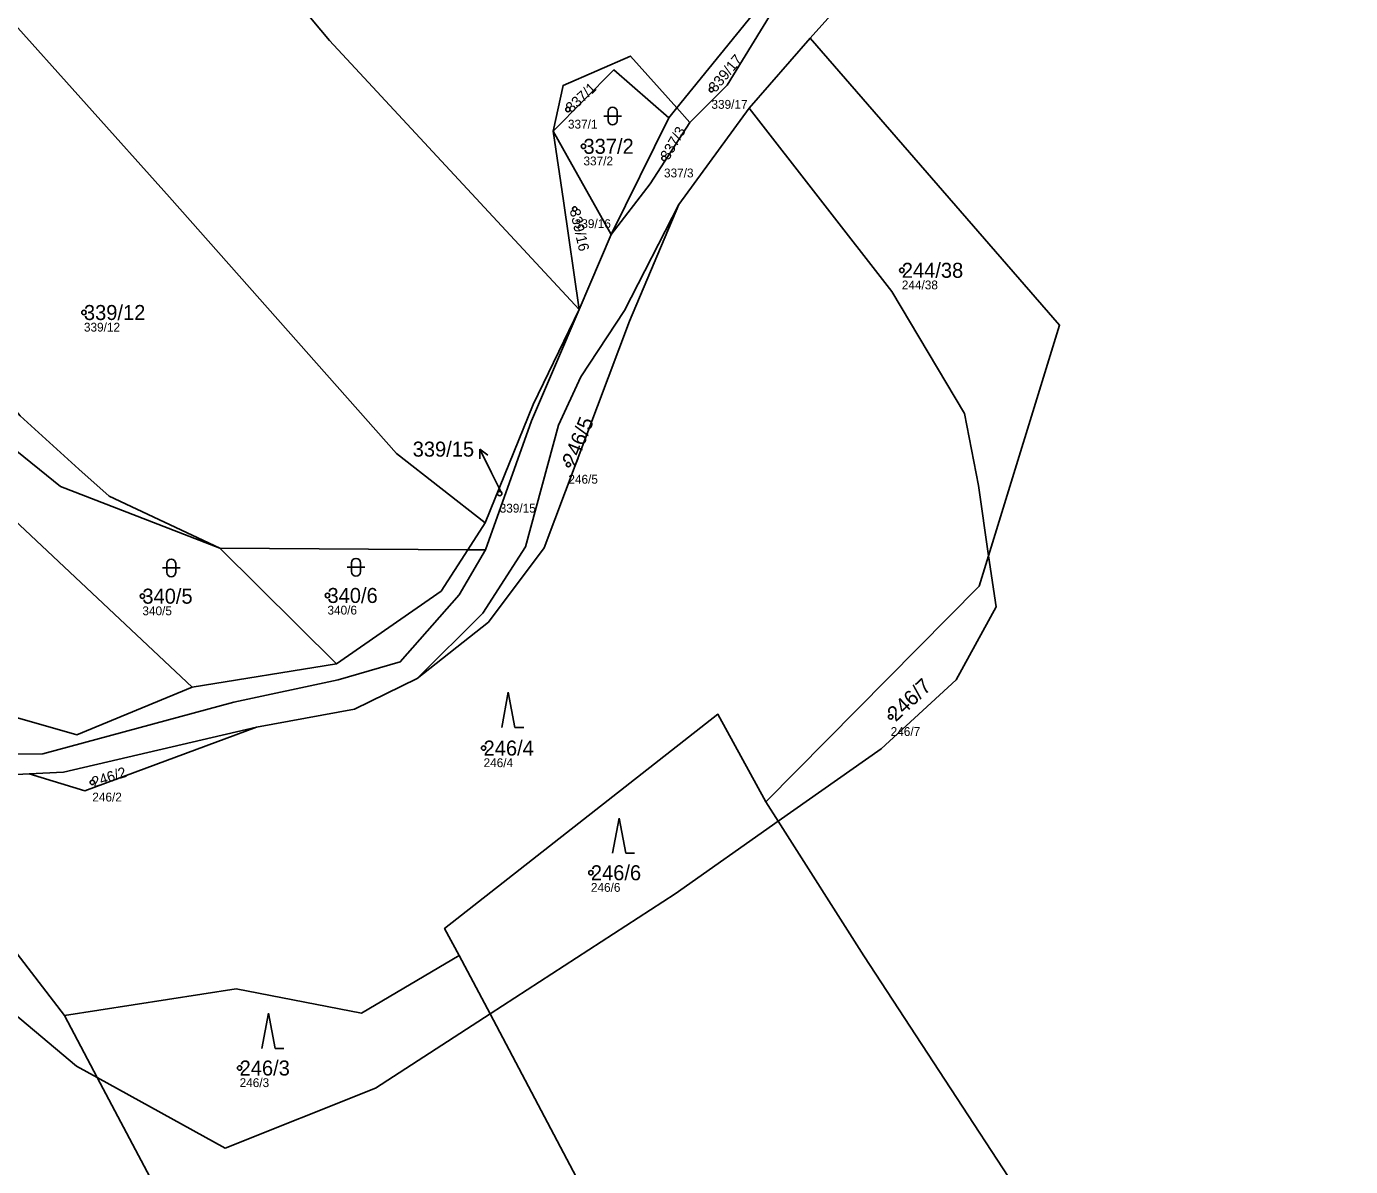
# Model space of a CAD drawing. Extents: x -734504 to -730695, y -1027923 to -1024502.
# Drawn here: x -732806.6 to -732656.7, y -1026655.8 to -1026526.7 of the extents above; entities that cross this region are included whole.
import ezdxf

# ---------------------------------------------------------------- set-up
doc = ezdxf.new("R2010")
doc.units = 0
for name, color, linetype in [('Definiční body', 7, 'Continuous'), ('Hranice parcel', 7, 'Continuous'), ('Parcelní čísla', 7, 'Continuous'), ('Polygon parcely', 7, 'Continuous'), ('Pop  PČ popisy', 7, 'Continuous'), ('Značky kultur', 7, 'Continuous')]:
    doc.layers.add(name, color=color, linetype=linetype)

msp = doc.modelspace()

# ---------------------------------------------------------------- linework, layer by layer
at = {"layer": 'Definiční body'}
for centre in [(-732729.04, -1026533.9), (-732745.29, -1026536.14), (-732743.53, -1026540.31), (-732734.41, -1026541.67), (-732744.52, -1026547.41), (-732707.48, -1026554.35), (-732800.1, -1026559.13), (-732745.24, -1026576.35), (-732753.02, -1026579.63), (-732793.48, -1026591.25), (-732772.52, -1026591.17), (-732708.74, -1026604.92), (-732754.84, -1026608.45), (-732799.15, -1026612.34), (-732742.69, -1026622.57), (-732782.47, -1026644.68)]:
    msp.add_circle(centre, 0.25, dxfattribs=at)
at = {"layer": 'Hranice parcel'}
for p, q in [((-732732.97, -1026535.97), (-732724.38, -1026525.43)), ((-732724.76, -1026535.99), (-732717.84, -1026528.05)), ((-732733.88, -1026537.09), (-732732.97, -1026535.97)), ((-732731.49, -1026537.63), (-732732.97, -1026535.97)), ((-732732.74, -1026546.89), (-732724.76, -1026535.99)), ((-732740.39, -1026550.29), (-732733.88, -1026537.09)), ((-732740.39, -1026550.29), (-732744.02, -1026558.8)), ((-732756.62, -1026585.99), (-732754.66, -1026582.96)), ((-732784.72, -1026585.83), (-732756.62, -1026585.99)), ((-732771.51, -1026598.91), (-732784.72, -1026585.83)), ((-732756.62, -1026585.99), (-732754.61, -1026586.01)), ((-732771.51, -1026598.91), (-732787.84, -1026601.54)), ((-732721.49, -1026616.73), (-732722.88, -1026614.55)), ((-732754.11, -1026638.56), (-732757.6, -1026631.94)), ((-732798.61, -1026645.74), (-732802.31, -1026638.75))]:
    msp.add_line(p, q, dxfattribs=at)
for points in [[(-732744.02, -1026558.8), (-732772.3, -1026528.32), (-732791.9, -1026504.93), (-732802.33, -1026489.23), (-732817.81, -1026465.65), (-732852.64, -1026419.87), (-732875.56, -1026393.62)], [(-732717.84, -1026528.05), (-732711.86, -1026521.34), (-732685.7, -1026499.09), (-732659.3, -1026481.17), (-732639.06, -1026468.66), (-732631.31, -1026464.49)], [(-732721.45, -1026523.91), (-732727.26, -1026533.39), (-732731.49, -1026537.63)], [(-732809.19, -1026525.08), (-732790.4, -1026546.06), (-732764.71, -1026575.11), (-732754.66, -1026582.96)], [(-732717.84, -1026528.05), (-732689.62, -1026560.57), (-732697.65, -1026586.67)], [(-732732.97, -1026535.97), (-732738.22, -1026530.1), (-732745.83, -1026533.42), (-732746.95, -1026538.6)], [(-732746.95, -1026538.6), (-732740.1, -1026531.65), (-732733.88, -1026537.09)], [(-732724.76, -1026535.99), (-732708.61, -1026556.76), (-732700.37, -1026570.57), (-732698.8, -1026578.71), (-732697.65, -1026586.67)], [(-732731.49, -1026537.63), (-732735.99, -1026544.54), (-732740.39, -1026550.29)], [(-732746.95, -1026538.6), (-732745.36, -1026541.44), (-732740.39, -1026550.29)], [(-732744.02, -1026558.8), (-732745.81, -1026546.48), (-732746.95, -1026538.6)], [(-732784.72, -1026585.83), (-732797.26, -1026579.93), (-732800.67, -1026576.85), (-732807.32, -1026570.84), (-732821.98, -1026553.61), (-732830.41, -1026544.53), (-732843.68, -1026554.99)], [(-732732.74, -1026546.89), (-732738.31, -1026560.11), (-732747.97, -1026585.78), (-732754.28, -1026594.18), (-732762.38, -1026600.56)], [(-732762.38, -1026600.56), (-732754.93, -1026593.18), (-732750.1, -1026585.65), (-732746.34, -1026571.89), (-732743.82, -1026566.41), (-732738.87, -1026558.9), (-732732.74, -1026546.89)], [(-732754.66, -1026582.96), (-732749.22, -1026569.53), (-732744.02, -1026558.8)], [(-732744.02, -1026558.8), (-732746.68, -1026565.04), (-732749.42, -1026571.38), (-732754.61, -1026586.01)], [(-732787.84, -1026601.54), (-732813.11, -1026577.84), (-732810.76, -1026573.48), (-732808.48, -1026574.2)], [(-732808.48, -1026574.2), (-732802.76, -1026578.85), (-732784.72, -1026585.83)], [(-732754.61, -1026586.01), (-732757.62, -1026591.11), (-732764.27, -1026598.67), (-732771.31, -1026600.73), (-732783.13, -1026603.24), (-732804.75, -1026609.09), (-732810.77, -1026609.15), (-732816.23, -1026608.35)], [(-732756.62, -1026585.99), (-732759.66, -1026590.7), (-732771.51, -1026598.91)], [(-732722.88, -1026614.55), (-732698.71, -1026590.13), (-732697.65, -1026586.67)], [(-732697.65, -1026586.67), (-732696.81, -1026592.46), (-732701.31, -1026600.71), (-732709.81, -1026608.52), (-732721.49, -1026616.73)], [(-732831.17, -1026598.31), (-732800.92, -1026606.96), (-732787.84, -1026601.54)], [(-732780.57, -1026606.07), (-732769.46, -1026604.05), (-732762.38, -1026600.56)], [(-732757.6, -1026631.94), (-732759.26, -1026628.88), (-732728.3, -1026604.62), (-732722.88, -1026614.55)], [(-732806.3, -1026611.37), (-732800.01, -1026613.28), (-732780.57, -1026606.07)], [(-732806.3, -1026611.37), (-732802.4, -1026611.17), (-732780.57, -1026606.07)], [(-732835.93, -1026610.88), (-732834.56, -1026610.48), (-732825.31, -1026609.84), (-732810.61, -1026611.59), (-732806.3, -1026611.37)], [(-732802.31, -1026638.75), (-732815.18, -1026622.02), (-732834.84, -1026612.84), (-732835.93, -1026610.88)], [(-732798.61, -1026645.74), (-732800.93, -1026644.46), (-732827.14, -1026622.45), (-732846.74, -1026614.02)], [(-732721.49, -1026616.73), (-732733.16, -1026624.95), (-732754.11, -1026638.56)], [(-732721.49, -1026616.73), (-732711.79, -1026631.97), (-732684.86, -1026673.13), (-732649.36, -1026730.99), (-732623.49, -1026773.22), (-732615.69, -1026785.9)], [(-732757.6, -1026631.94), (-732768.65, -1026638.47), (-732782.86, -1026635.72), (-732802.31, -1026638.75)], [(-732754.11, -1026638.56), (-732767.08, -1026646.98), (-732784.1, -1026653.74), (-732798.61, -1026645.74)], [(-732616.62, -1026889.29), (-732632.55, -1026858.35), (-732648.6, -1026827.92), (-732667.97, -1026790.88), (-732688.4, -1026759.09), (-732706.02, -1026728.33), (-732733.16, -1026678.24), (-732754.11, -1026638.56)], [(-732654.56, -1026909.04), (-732679.68, -1026866.19), (-732701.67, -1026826.77), (-732729.19, -1026777.15), (-732768.3, -1026702.94), (-732798.61, -1026645.74)]]:
    msp.add_lwpolyline(points, dxfattribs=at)
at = {"layer": 'Polygon parcely'}
for points in [[(-732724.38, -1026525.43), (-732763.48, -1026478.98), (-732785.08, -1026449.46), (-732799.54, -1026429.88), (-732806.83, -1026421.01), (-732811.08, -1026431.24), (-732828.84, -1026406.82), (-732817.72, -1026407.77), (-732820.98, -1026403.81), (-732832.38, -1026387.83), (-732849.23, -1026364.98), (-732875.56, -1026393.62), (-732852.64, -1026419.87), (-732817.81, -1026465.65), (-732802.33, -1026489.23), (-732791.9, -1026504.93), (-732772.3, -1026528.32), (-732744.02, -1026558.8), (-732745.81, -1026546.48), (-732746.95, -1026538.6), (-732745.83, -1026533.42), (-732738.22, -1026530.1), (-732732.97, -1026535.97)], [(-732749.22, -1026569.53), (-732744.02, -1026558.8), (-732772.3, -1026528.32), (-732791.9, -1026504.93), (-732802.33, -1026489.23), (-732817.81, -1026465.65), (-732852.64, -1026419.87), (-732875.56, -1026393.62), (-732885.81, -1026403.53), (-732900.18, -1026418.23), (-732874.36, -1026448.95), (-732843.53, -1026484.84), (-732809.19, -1026525.08), (-732790.4, -1026546.06), (-732764.71, -1026575.11), (-732754.66, -1026582.96)], [(-732731.49, -1026537.63), (-732727.26, -1026533.39), (-732721.45, -1026523.91), (-732722.4, -1026523.22), (-732724.38, -1026525.43), (-732732.97, -1026535.97)], [(-732784.72, -1026585.83), (-732756.62, -1026585.99), (-732754.66, -1026582.96), (-732764.71, -1026575.11), (-732790.4, -1026546.06), (-732809.19, -1026525.08), (-732864.22, -1026562.25), (-732860.26, -1026569.08), (-732851.64, -1026560.21), (-732843.68, -1026554.99), (-732830.41, -1026544.53), (-732821.98, -1026553.61), (-732807.32, -1026570.84), (-732800.67, -1026576.85), (-732797.26, -1026579.93)], [(-732708.61, -1026556.76), (-732700.37, -1026570.57), (-732698.8, -1026578.71), (-732697.65, -1026586.67), (-732689.62, -1026560.57), (-732717.84, -1026528.05), (-732724.76, -1026535.99)], [(-732746.95, -1026538.6), (-732740.1, -1026531.65), (-732733.88, -1026537.09), (-732732.97, -1026535.97), (-732738.22, -1026530.1), (-732745.83, -1026533.42)], [(-732740.39, -1026550.29), (-732733.88, -1026537.09), (-732740.1, -1026531.65), (-732746.95, -1026538.6), (-732745.36, -1026541.44)], [(-732732.97, -1026535.97), (-732733.88, -1026537.09), (-732740.39, -1026550.29), (-732735.99, -1026544.54), (-732731.49, -1026537.63)], [(-732744.02, -1026558.8), (-732740.39, -1026550.29), (-732745.36, -1026541.44), (-732746.95, -1026538.6), (-732745.81, -1026546.48)], [(-732821.98, -1026553.61), (-732830.41, -1026544.53), (-732843.68, -1026554.99), (-732838.96, -1026566.45), (-732853.47, -1026571.26), (-732860.26, -1026569.08), (-732842.36, -1026596.08), (-732840.19, -1026599.35), (-732831.17, -1026598.31), (-732820.08, -1026585.4), (-732815.43, -1026581.52), (-732820.53, -1026570.98), (-732815.5, -1026568.5), (-732808.48, -1026574.2), (-732802.76, -1026578.85), (-732784.72, -1026585.83), (-732797.26, -1026579.93), (-732800.67, -1026576.85), (-732807.32, -1026570.84)], [(-732732.74, -1026546.89), (-732738.87, -1026558.9), (-732743.82, -1026566.41), (-732746.34, -1026571.89), (-732750.1, -1026585.65), (-732754.93, -1026593.18), (-732762.38, -1026600.56), (-732754.28, -1026594.18), (-732747.97, -1026585.78), (-732738.31, -1026560.11)], [(-732756.62, -1026585.99), (-732754.61, -1026586.01), (-732749.42, -1026571.38), (-732746.68, -1026565.04), (-732744.02, -1026558.8), (-732749.22, -1026569.53), (-732754.66, -1026582.96)], [(-732800.92, -1026606.96), (-732787.84, -1026601.54), (-732813.11, -1026577.84), (-732810.76, -1026573.48), (-732808.48, -1026574.2), (-732815.5, -1026568.5), (-732820.53, -1026570.98), (-732815.43, -1026581.52), (-732820.08, -1026585.4), (-732831.17, -1026598.31)], [(-732771.51, -1026598.91), (-732784.72, -1026585.83), (-732802.76, -1026578.85), (-732808.48, -1026574.2), (-732810.76, -1026573.48), (-732813.11, -1026577.84), (-732787.84, -1026601.54)], [(-732756.62, -1026585.99), (-732784.72, -1026585.83), (-732771.51, -1026598.91), (-732759.66, -1026590.7)], [(-732771.51, -1026598.91), (-732787.84, -1026601.54), (-732800.92, -1026606.96), (-732831.17, -1026598.31), (-732840.19, -1026599.35), (-732840.12, -1026601.09), (-732840.09, -1026601.69), (-732816.23, -1026608.35), (-732810.77, -1026609.15), (-732804.75, -1026609.09), (-732783.13, -1026603.24), (-732771.31, -1026600.73), (-732764.27, -1026598.67), (-732757.62, -1026591.11), (-732754.61, -1026586.01), (-732756.62, -1026585.99), (-732759.66, -1026590.7)], [(-732721.49, -1026616.73), (-732709.81, -1026608.52), (-732701.31, -1026600.71), (-732696.81, -1026592.46), (-732697.65, -1026586.67), (-732698.71, -1026590.13), (-732722.88, -1026614.55)], [(-732721.49, -1026616.73), (-732722.88, -1026614.55), (-732728.3, -1026604.62), (-732759.26, -1026628.88), (-732757.6, -1026631.94), (-732754.11, -1026638.56), (-732733.16, -1026624.95)], [(-732780.57, -1026606.07), (-732802.4, -1026611.17), (-732806.3, -1026611.37), (-732800.01, -1026613.28)], [(-732802.31, -1026638.75), (-732815.18, -1026622.02), (-732834.84, -1026612.84), (-732835.93, -1026610.88), (-732846.74, -1026614.02), (-732827.14, -1026622.45), (-732800.93, -1026644.46), (-732798.61, -1026645.74)], [(-732569.73, -1026865.47), (-732598.04, -1026816.63), (-732614.07, -1026788.65), (-732615.69, -1026785.9), (-732623.49, -1026773.22), (-732649.36, -1026730.99), (-732684.86, -1026673.13), (-732711.79, -1026631.97), (-732721.49, -1026616.73), (-732733.16, -1026624.95), (-732754.11, -1026638.56), (-732733.16, -1026678.24), (-732706.02, -1026728.33), (-732688.4, -1026759.09), (-732667.97, -1026790.88), (-732648.6, -1026827.92), (-732632.55, -1026858.35), (-732616.62, -1026889.29), (-732584.41, -1026871.87)], [(-732754.11, -1026638.56), (-732757.6, -1026631.94), (-732768.65, -1026638.47), (-732782.86, -1026635.72), (-732802.31, -1026638.75), (-732798.61, -1026645.74), (-732784.1, -1026653.74), (-732767.08, -1026646.98)], [(-732667.97, -1026790.88), (-732688.4, -1026759.09), (-732706.02, -1026728.33), (-732733.16, -1026678.24), (-732754.11, -1026638.56), (-732767.08, -1026646.98), (-732784.1, -1026653.74), (-732798.61, -1026645.74), (-732768.3, -1026702.94), (-732729.19, -1026777.15), (-732701.67, -1026826.77), (-732679.68, -1026866.19), (-732654.56, -1026909.04), (-732649.46, -1026907.06), (-732616.62, -1026889.29), (-732632.55, -1026858.35), (-732648.6, -1026827.92)]]:
    msp.add_lwpolyline(points, close=True, dxfattribs=at)
for points in [[(-732641.87, -1026464.63), (-732661.37, -1026476.81), (-732671.93, -1026481.69), (-732691.2, -1026497.6), (-732715.6, -1026518.6), (-732721.45, -1026523.91), (-732727.26, -1026533.39), (-732731.49, -1026537.63), (-732735.99, -1026544.54), (-732740.39, -1026550.29), (-732744.02, -1026558.8), (-732746.68, -1026565.04), (-732749.42, -1026571.38), (-732754.61, -1026586.01), (-732757.62, -1026591.11), (-732764.27, -1026598.67), (-732771.31, -1026600.73), (-732783.13, -1026603.24), (-732804.75, -1026609.09), (-732810.77, -1026609.15)], [(-732810.61, -1026611.59), (-732806.3, -1026611.37), (-732802.4, -1026611.17), (-732780.57, -1026606.07), (-732769.46, -1026604.05), (-732762.38, -1026600.56), (-732754.93, -1026593.18), (-732750.1, -1026585.65), (-732746.34, -1026571.89), (-732743.82, -1026566.41), (-732738.87, -1026558.9), (-732732.74, -1026546.89), (-732724.76, -1026535.99), (-732717.84, -1026528.05), (-732711.86, -1026521.34), (-732685.7, -1026499.09), (-732659.3, -1026481.17), (-732639.06, -1026468.66)], [(-732639.06, -1026468.66), (-732659.3, -1026481.17), (-732685.7, -1026499.09), (-732711.86, -1026521.34), (-732717.84, -1026528.05), (-732689.62, -1026560.57), (-732697.65, -1026586.67), (-732696.81, -1026592.46), (-732701.31, -1026600.71), (-732709.81, -1026608.52), (-732721.49, -1026616.73), (-732711.79, -1026631.97), (-732684.86, -1026673.13), (-732649.36, -1026730.99)], [(-732815.18, -1026622.02), (-732802.31, -1026638.75), (-732782.86, -1026635.72), (-732768.65, -1026638.47), (-732757.6, -1026631.94), (-732759.26, -1026628.88), (-732728.3, -1026604.62), (-732722.88, -1026614.55), (-732698.71, -1026590.13), (-732697.65, -1026586.67), (-732698.8, -1026578.71), (-732700.37, -1026570.57), (-732708.61, -1026556.76), (-732724.76, -1026535.99), (-732732.74, -1026546.89), (-732738.31, -1026560.11), (-732747.97, -1026585.78), (-732754.28, -1026594.18), (-732762.38, -1026600.56), (-732769.46, -1026604.05), (-732780.57, -1026606.07), (-732800.01, -1026613.28), (-732806.3, -1026611.37), (-732810.61, -1026611.59)], [(-732729.19, -1026777.15), (-732768.3, -1026702.94), (-732798.61, -1026645.74), (-732800.93, -1026644.46), (-732827.14, -1026622.45), (-732846.74, -1026614.02), (-732856.1, -1026616.62), (-732879.43, -1026624.49), (-732902.39, -1026632.89), (-732932.66, -1026638.06), (-732950.63, -1026641.96), (-732969.54, -1026645.58), (-732984.59, -1026649.74), (-733001.87, -1026663.47), (-733003.3, -1026664.63), (-733000.81, -1026667.77), (-732989.8, -1026683.48), (-732975.93, -1026705.96), (-732967.96, -1026744.62), (-732973.12, -1026763.92)]]:
    msp.add_lwpolyline(points, dxfattribs=at)
at = {"layer": 'Pop  PČ popisy'}
for p, q in [((-732755.25, -1026574.59), (-732755.26, -1026575.71)), ((-732753.93, -1026577.29), (-732755.25, -1026574.59)), ((-732755.25, -1026574.59), (-732754.36, -1026575.27)), ((-732752.85, -1026579.49), (-732753.93, -1026577.29))]:
    msp.add_line(p, q, dxfattribs=at)
at = {"layer": 'Značky kultur'}
for p, q in [((-732740.73, -1026536.39), (-732740.73, -1026537.39)), ((-732739.73, -1026537.39), (-732739.73, -1026536.39)), ((-732741.23, -1026536.89), (-732739.23, -1026536.89)), ((-732791.21, -1026588.05), (-732789.21, -1026588.05)), ((-732790.71, -1026587.55), (-732790.71, -1026588.55)), ((-732789.71, -1026588.55), (-732789.71, -1026587.55)), ((-732770.29, -1026587.97), (-732768.29, -1026587.97)), ((-732769.79, -1026587.47), (-732769.79, -1026588.47)), ((-732768.79, -1026588.47), (-732768.79, -1026587.47)), ((-732752.04, -1026602.13), (-732752.79, -1026606.13)), ((-732751.29, -1026606.13), (-732752.04, -1026602.13)), ((-732751.29, -1026606.13), (-732750.29, -1026606.13)), ((-732739.5, -1026616.37), (-732740.25, -1026620.37)), ((-732738.75, -1026620.37), (-732739.5, -1026616.37)), ((-732738.75, -1026620.37), (-732737.75, -1026620.37)), ((-732779.2, -1026638.48), (-732779.95, -1026642.48)), ((-732778.45, -1026642.48), (-732779.2, -1026638.48)), ((-732778.45, -1026642.48), (-732777.45, -1026642.48))]:
    msp.add_line(p, q, dxfattribs=at)
for centre, start, end in [((-732740.23, -1026536.39), 0, 180), ((-732740.23, -1026537.39), 180, 359.9879), ((-732790.21, -1026587.55), 0, 180), ((-732769.29, -1026587.47), 0, 180), ((-732790.21, -1026588.55), 180, 359.9879), ((-732769.29, -1026588.47), 180, 359.9879)]:
    msp.add_arc(centre, 0.5, start, end, dxfattribs=at)

# ---------------------------------------------------------------- texts
at = {"layer": 'Definiční body'}
for s, p in [('339/17', (-732729.04, -1026536.06)), ('337/1', (-732745.29, -1026538.3)), ('337/2', (-732743.53, -1026542.47)), ('337/3', (-732734.41, -1026543.83)), ('339/16', (-732744.52, -1026549.57)), ('244/38', (-732707.48, -1026556.51)), ('339/12', (-732800.1, -1026561.29)), ('246/5', (-732745.24, -1026578.51)), ('339/15', (-732753.02, -1026581.79)), ('340/5', (-732793.48, -1026593.41)), ('340/6', (-732772.52, -1026593.33)), ('246/7', (-732708.74, -1026607.08)), ('246/4', (-732754.84, -1026610.61)), ('246/2', (-732799.15, -1026614.5)), ('246/6', (-732742.69, -1026624.73)), ('246/3', (-732782.47, -1026646.84))]:
    msp.add_text(s, height=1, dxfattribs=at).set_placement(p)
at = {"layer": 'Parcelní čísla'}
for s, height, rotation, p in [('339/17', 1.19, 50, (-732728.58, -1026534.28)), ('337/1', 1.19, 43, (-732744.88, -1026536.58)), ('337/3', 1.19, 60, (-732733.89, -1026541.97)), ('339/16', 1.19, 283, (-732745.1, -1026547.54)), ('246/5', 1.7, 68, (-732744.45, -1026576.67)), ('246/7', 1.7, 43, (-732708.16, -1026605.54)), ('246/2', 1.19, 18, (-732798.97, -1026612.91))]:
    msp.add_text(s, height=height, rotation=rotation, dxfattribs=at).set_placement(p)
for s, p in [('337/2', (-732743.53, -1026541.16)), ('244/38', (-732707.48, -1026555.2)), ('339/12', (-732800.1, -1026559.98)), ('339/15', (-732762.87, -1026575.45)), ('340/5', (-732793.48, -1026592.1)), ('340/6', (-732772.52, -1026592.02)), ('246/4', (-732754.84, -1026609.3)), ('246/6', (-732742.69, -1026623.42)), ('246/3', (-732782.47, -1026645.53))]:
    msp.add_text(s, height=1.7, dxfattribs=at).set_placement(p)

doc.saveas('drawing.dxf')
